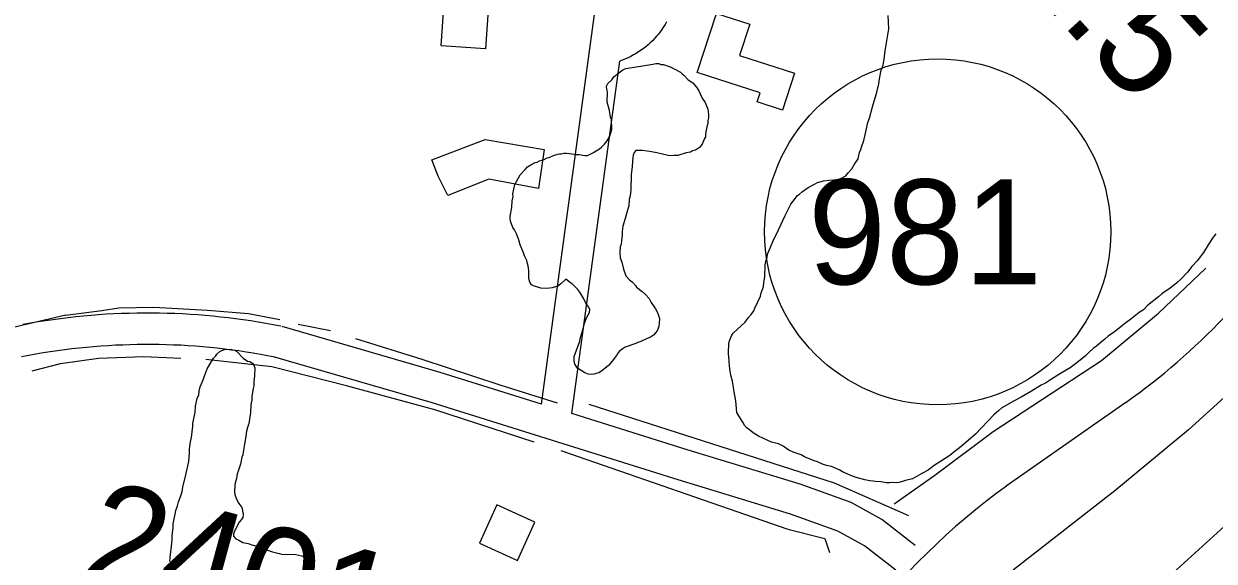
# Model space of a CAD drawing. Extents: x 3250478 to 3288318, y 788638 to 816472.
# Drawn here: x 3272554 to 3273689, y 798297 to 798809 of the extents above; entities that cross this region are included whole.
import ezdxf

# ---------------------------------------------------------------- set-up
doc = ezdxf.new("R2010")
doc.units = 0
for name, color, linetype in [('V-BLDG-OTLN', 7, 'Continuous'), ('V-LEVE-TOET', 7, 'Continuous'), ('V-ROAD-CNTR', 7, 'Continuous'), ('V-ROAD-IDEN', 7, 'Continuous'), ('V-SITE-VEGE', 7, 'Continuous'), ('V-SURV-IDEN', 7, 'Continuous'), ('V-SURV-LINE', 7, 'Continuous'), ('V-TOPO-SHOR', 7, 'Continuous')]:
    doc.layers.add(name, color=color, linetype=linetype)

msp = doc.modelspace()

# ---------------------------------------------------------------- linework, layer by layer
at = {"layer": 'V-BLDG-OTLN'}
for points in [[(3272952, 798788.2), (3272955.9, 798844), (3272998.2, 798841.1), (3272994.3, 798785.3)], [(3273236.5, 798779.1), (3273288.7, 798762.1), (3273277.3, 798727), (3273253.4, 798734.8), (3273256.2, 798743.3), (3273196.1, 798762.8), (3273214.5, 798819.2), (3273246.2, 798808.9)], [(3272943.1, 798679.4), (3272994, 798699), (3273050.4, 798689.2), (3273045, 798652.1), (3272997.6, 798661), (3272958.6, 798645.4), (3272949.1, 798664)], [(3273041.5, 798333.9), (3273005, 798350.4), (3272988.6, 798313.9), (3273025, 798297.4)]]:
    msp.add_lwpolyline(points, close=True, dxfattribs=at)
at = {"layer": 'V-LEVE-TOET'}
msp.add_lwpolyline([(3273712.2, 798465.4), (3273664.3, 798422), (3273594.3, 798363.9), (3273497.6, 798288.4), (3273450.2, 798246), (3273412.1, 798205.3), (3273371.5, 798156.5), (3273341.3, 798113.5), (3273320.8, 798071.4), (3273311.2, 798049.7), (3273296.6, 798003.8), (3273279.2, 797940.5), (3273241.4, 797799.7), (3273180.6, 797559.5)], dxfattribs=at)
at = {"layer": 'V-ROAD-CNTR'}
for points in [[(3273047.6, 798446.6), (3273101.8, 798844.2)], [(3273167, 798811.1), (3273165.6, 798808.7), (3273164.1, 798806.3), (3273162.5, 798803.9), (3273160.9, 798801.7), (3273159.1, 798799.4), (3273157.3, 798797.3), (3273155.4, 798795.2), (3273153.4, 798793.1), (3273151.4, 798791.1), (3273149.3, 798789.2), (3273147.1, 798787.4), (3273144.9, 798785.7), (3273142.6, 798784), (3273140.3, 798782.4), (3273137.9, 798780.9), (3273135.5, 798779.5), (3273133, 798778.2), (3273130.4, 798776.9), (3273127.8, 798775.7), (3273122.5, 798773.6)], [(3273076.6, 798437.5), (3273122.5, 798773.6)], [(3272799.2, 798520.8), (3272792.1, 798522.2), (3272785, 798523.5), (3272777.8, 798524.7), (3272770.6, 798525.8), (3272763.4, 798526.9), (3272756.2, 798527.9), (3272749, 798528.8), (3272741.8, 798529.6), (3272734.6, 798530.4), (3272727.3, 798531), (3272720.1, 798531.6), (3272712.8, 798532.1), (3272705.6, 798532.5), (3272698.3, 798532.8), (3272691, 798533.1), (3272683.8, 798533.3), (3272676.5, 798533.4), (3272669.2, 798533.4), (3272661.9, 798533.3), (3272654.7, 798533.1), (3272647.4, 798532.9), (3272640.1, 798532.6), (3272632.9, 798532.2), (3272625.6, 798531.7), (3272618.4, 798531.1), (3272611.1, 798530.5), (3272603.9, 798529.7), (3272596.7, 798528.9), (3272589.4, 798528), (3272582.2, 798527), (3272575, 798526), (3272567.9, 798524.9), (3272560.7, 798523.6), (3272553.5, 798522.3)], [(3273047.6, 798446.6), (3272951.3, 798476.8), (3272800.5, 798520.5)], [(3272793.5, 798491.3), (3272786.6, 798492.7), (3272779.8, 798493.9), (3272772.9, 798495.1), (3272766.1, 798496.2), (3272759.2, 798497.2), (3272752.3, 798498.1), (3272745.5, 798499), (3272738.6, 798499.8), (3272731.7, 798500.5), (3272724.8, 798501.1), (3272717.9, 798501.7), (3272710.9, 798502.2), (3272704, 798502.6), (3272697.1, 798502.9), (3272690.2, 798503.1), (3272683.2, 798503.3), (3272676.3, 798503.4), (3272669.4, 798503.4), (3272662.4, 798503.3), (3272655.5, 798503.1), (3272648.6, 798502.9), (3272641.6, 798502.6), (3272634.7, 798502.2), (3272627.8, 798501.8), (3272620.9, 798501.2), (3272614, 798500.6), (3272607.1, 798499.9), (3272600.2, 798499.1), (3272593.3, 798498.3), (3272586.4, 798497.3), (3272579.6, 798496.3), (3272572.7, 798495.3), (3272565.9, 798494.1), (3272559, 798492.9), (3272552.2, 798491.5)], [(3273385.3, 798288.1), (3273355.5, 798311.3), (3273330.2, 798325.3), (3273284.9, 798341.6), (3273177.9, 798374.2), (3272942.7, 798448.1), (3272792.2, 798491.7)], [(3273604.7, 798448.2), (3273490.7, 798368.3)], [(3273403.7, 798311.8), (3273372.1, 798336.4), (3273342.7, 798352.7), (3273294.3, 798370.1), (3273186.7, 798402.9), (3273076.6, 798437.5)]]:
    msp.add_lwpolyline(points, dxfattribs=at)
for centre, radius, start, end in [((3273245.2, 798957.6), 623.5, 305.2155, 327.983), ((3273877.9, 797833.3), 660.4, 125.8909, 160.1378)]:
    msp.add_arc(centre, radius, start, end, dxfattribs=at)
at = {"layer": 'V-ROAD-IDEN'}
msp.add_circle((3273425.3, 798610.8), 165, dxfattribs=at)
msp.add_circle((3273425.3, 798610.8), 165, dxfattribs=at)
at = {"layer": 'V-SITE-VEGE'}
for points in [[(3273287.6, 798400.7), (3273283.6, 798402.5), (3273278, 798406.3), (3273273.6, 798408.5), (3273266.8, 798410.3), (3273254.4, 798416), (3273249.6, 798419), (3273246.1, 798422), (3273243.7, 798423.7), (3273241.3, 798426.2), (3273240.2, 798428.2), (3273238.2, 798431.2), (3273234, 798438.6), (3273232.8, 798449.6), (3273231.4, 798458.2), (3273229.7, 798468.4), (3273228.3, 798474.1), (3273227.6, 798477.8), (3273226.9, 798482.7), (3273226.7, 798487.9), (3273226.1, 798494.9), (3273226.4, 798504.6), (3273227.3, 798507.8), (3273229.1, 798512.2), (3273230.4, 798514.2), (3273241.7, 798524.8), (3273244.6, 798528.8), (3273247.6, 798531.9), (3273250.1, 798535.5), (3273251, 798537.9), (3273256.3, 798549.5), (3273257.2, 798552.7), (3273259.4, 798558.3), (3273259.5, 798562.4), (3273260.5, 798568), (3273260.9, 798579.4), (3273261.4, 798582.6), (3273262.7, 798586.6), (3273263.2, 798589.5), (3273268.5, 798602.3), (3273273.7, 798612.7), (3273279.8, 798626.3), (3273285.5, 798637.1), (3273287.6, 798640.2), (3273291.8, 798645.4), (3273293.5, 798646.9), (3273296.4, 798649.3), (3273301.8, 798653.2), (3273308.4, 798656.6), (3273310.9, 798657.8), (3273316.6, 798659.6), (3273321.9, 798660.2), (3273326, 798660.5), (3273330.9, 798661.2), (3273333.7, 798661.9), (3273337.9, 798664.2), (3273340, 798667), (3273343.4, 798670.9), (3273346.4, 798676.1), (3273347.7, 798677.7), (3273349.4, 798680.5), (3273350.3, 798683.7), (3273350.8, 798686.5), (3273352.1, 798689.3), (3273352.6, 798691.7), (3273354.8, 798697.8), (3273356.2, 798703.4), (3273358.6, 798715.1), (3273360.3, 798719.1), (3273363.1, 798730), (3273364.9, 798735.6), (3273365.9, 798739.6), (3273367.2, 798744), (3273369.1, 798752.1), (3273369.7, 798756.9), (3273371.6, 798765), (3273373.3, 798769.8), (3273374.3, 798775.5), (3273375.4, 798783.6), (3273378.9, 798804.5), (3273378.1, 798817.2)], [(3273087.6, 798519.6), (3273088.6, 798523.6), (3273090.8, 798529.3), (3273093.4, 798534), (3273093.9, 798536.9), (3273092.7, 798538.9), (3273090, 798542.7), (3273088.1, 798546.8), (3273084.3, 798553.4), (3273082.3, 798555.9), (3273079.6, 798558.8), (3273077.2, 798560.9), (3273075.2, 798562.2), (3273070.9, 798565.6), (3273066.3, 798561.3), (3273063.3, 798559), (3273058, 798557.5), (3273052.7, 798556.9), (3273047, 798557), (3273040.2, 798559.3), (3273038.2, 798560.2), (3273036.7, 798562.7), (3273035.6, 798566.3), (3273035.8, 798574.1), (3273035.1, 798578.5), (3273034.4, 798580.6), (3273033.7, 798583.5), (3273032.9, 798585.5), (3273031.4, 798588), (3273030.7, 798590.9), (3273027.3, 798598.3), (3273026.2, 798603.2), (3273024.7, 798606.5), (3273023.9, 798608.9), (3273022, 798612.6), (3273020.5, 798615.1), (3273018.2, 798620.9), (3273017.9, 798623.7), (3273018, 798625.8), (3273019.5, 798634.2), (3273019.7, 798640.3), (3273020.6, 798644.4), (3273020.3, 798647.2), (3273022.2, 798656.1), (3273027.4, 798665.2), (3273032, 798670.4), (3273034.5, 798672.7), (3273037.4, 798674.7), (3273041.6, 798677), (3273043.6, 798677.3), (3273045.7, 798678.5), (3273050.2, 798679.9), (3273053.1, 798681.5), (3273055.1, 798681.8), (3273059.2, 798683.7), (3273063.3, 798684.8), (3273065, 798685.1), (3273066.6, 798685.1), (3273069, 798685.8), (3273071.5, 798685.8), (3273076.7, 798685.2), (3273080.8, 798684.6), (3273083.6, 798684.5), (3273088.9, 798683.6), (3273091.7, 798683.5), (3273096.7, 798686.2), (3273102.9, 798690), (3273104.9, 798691.6), (3273107.9, 798694.3), (3273110.4, 798697.5), (3273112.6, 798701.5), (3273113.9, 798705.1), (3273114.8, 798708.3), (3273114.9, 798710.7), (3273114.3, 798716), (3273114.3, 798718.1), (3273113.6, 798720.1), (3273112.6, 798726.6), (3273111.5, 798729.9), (3273110.4, 798734.4), (3273110.7, 798744.2), (3273110, 798747), (3273109.7, 798749.9), (3273111, 798752.3), (3273114.7, 798755.8), (3273116.8, 798758.6), (3273119.8, 798761.3), (3273125.2, 798765.2), (3273128.1, 798766.7), (3273153.8, 798770.8), (3273156.6, 798771.5), (3273159.5, 798771.4), (3273161.5, 798770.5), (3273163.9, 798770.5), (3273170.3, 798768.2)], [(3273170.3, 798768.2), (3273174.7, 798766.1), (3273180.3, 798763), (3273181.9, 798761.4), (3273183.5, 798760.1), (3273187.4, 798755.9), (3273191.8, 798752.9), (3273195.3, 798748.7), (3273197.6, 798745.4), (3273201, 798738.4), (3273203.7, 798734.3), (3273204.9, 798731), (3273206.4, 798727.7), (3273207, 798722.8), (3273206.9, 798719.6), (3273206.4, 798717.1), (3273206.3, 798714.3), (3273205.4, 798711.1), (3273204.5, 798706.2), (3273204, 798703.4), (3273203.9, 798701.4), (3273203, 798699.8), (3273200.8, 798694.6), (3273198.3, 798691.4), (3273194.6, 798688.7), (3273191.7, 798688), (3273189.6, 798686.8), (3273185.6, 798686.1), (3273177.8, 798683.6), (3273174.1, 798683.7), (3273169.6, 798683.4), (3273157.5, 798686.2), (3273152.7, 798687.2), (3273150.7, 798687.3), (3273148.3, 798687.7), (3273143.8, 798688.3), (3273137.7, 798688.5), (3273136, 798686.5), (3273135.2, 798684.1), (3273134.7, 798682.1), (3273134.6, 798678), (3273134, 798673.2), (3273133.3, 798665.1), (3273132.9, 798650.9), (3273132.3, 798645.2), (3273131.4, 798641.6), (3273130.8, 798635.5), (3273129.8, 798631.5), (3273127.5, 798623.5), (3273125.3, 798616.2), (3273124.7, 798611), (3273124.6, 798607.7), (3273124, 798602.1), (3273123.5, 798599.2), (3273122.6, 798596.4), (3273122.4, 798591.2), (3273122.7, 798585.9), (3273124.2, 798581.8), (3273126, 798575.2), (3273128.2, 798569), (3273131.3, 798565.3), (3273134.5, 798562.8), (3273137.2, 798559.8), (3273138.4, 798558.2), (3273143.6, 798553.9), (3273146.7, 798551), (3273150.2, 798547.2), (3273152.1, 798543.5), (3273156.4, 798537.3), (3273158.3, 798534), (3273160.2, 798528.2), (3273160, 798523.8), (3273159.5, 798520.6), (3273157.8, 798516.5), (3273156.5, 798514.6), (3273154.4, 798512.2), (3273151.5, 798510.3), (3273147.8, 798508.8), (3273142.4, 798506.1), (3273139.6, 798505.4), (3273137.5, 798504.2), (3273127.6, 798500.9), (3273125.6, 798499.7), (3273122.2, 798497), (3273120.6, 798495), (3273119.3, 798493), (3273115, 798487.5), (3273111.7, 798483.5), (3273105, 798478.1), (3273102.5, 798476.5), (3273097.6, 798475), (3273094.7, 798474.7), (3273092.3, 798475.2), (3273089.1, 798476.5), (3273081.9, 798480.8), (3273079.6, 798484.6), (3273078.9, 798487.4), (3273079, 798491.9), (3273084.4, 798506.7), (3273084.9, 798510), (3273087.6, 798519.6)], [(3273690.5, 798609), (3273687.9, 798605.9), (3273683.2, 798598.3), (3273678.5, 798591.1), (3273672.6, 798583.2), (3273667.6, 798577.7), (3273663.3, 798572.5), (3273657, 798565.8), (3273652.8, 798561.9), (3273647, 798557.2), (3273639.1, 798551.8), (3273635.8, 798548.7), (3273625.4, 798540.5), (3273621.6, 798536.5), (3273617.4, 798533.8), (3273609.5, 798527.6), (3273604.5, 798524.1), (3273593.7, 798515.5), (3273587.9, 798511.2), (3273584.6, 798508.5), (3273581.6, 798505.8), (3273576.6, 798501.9), (3273573.7, 798499.9), (3273569.5, 798495.6), (3273566.2, 798492.5), (3273557.8, 798485.8), (3273551.6, 798481.2), (3273542.5, 798475.8), (3273533.8, 798470.4), (3273528, 798466.5), (3273523.9, 798464.6), (3273514.8, 798458.8), (3273508.6, 798455.3), (3273504.8, 798453), (3273498.2, 798449.6), (3273486.6, 798443.1), (3273483.7, 798440.3), (3273478.7, 798436.4), (3273461.5, 798417.9), (3273447.7, 798406.2), (3273440.6, 798400.7), (3273436.9, 798397.6), (3273421.1, 798387.5), (3273419, 798385.6), (3273416.1, 798383.6), (3273410.3, 798380.2), (3273401.3, 798375.2), (3273394.7, 798373.8), (3273391.8, 798372.6), (3273388.2, 798371.9), (3273385.7, 798371.6), (3273382.5, 798371.7), (3273379.6, 798371.4), (3273376.4, 798371.5), (3273371.1, 798372.5), (3273365.9, 798372.7), (3273363.8, 798373.1), (3273360.6, 798373.2), (3273355.8, 798374.2), (3273347.7, 798376.5), (3273342.5, 798378.3), (3273334.5, 798381.8), (3273332.1, 798383.5), (3273324.1, 798387), (3273319.3, 798388), (3273315.6, 798389.3), (3273310.8, 798391.5), (3273307.6, 798392.4), (3273298.4, 798396.3), (3273295.2, 798398.1), (3273287.6, 798400.7)], [(3272696.8, 798332.4), (3272698, 798338.6), (3272698.5, 798341.7), (3272699.3, 798345.1), (3272700.8, 798349.5), (3272701.6, 798353.3), (3272703.9, 798359.1), (3272705.1, 798363.2), (3272705.9, 798367.4), (3272708.7, 798379), (3272711.5, 798391.7), (3272712.1, 798400), (3272712.2, 798403.8), (3272713.1, 798410.4), (3272714, 798414.8), (3272715.4, 798425.5), (3272715.4, 798427.9), (3272717.5, 798438.9), (3272718, 798444.5), (3272719.7, 798452), (3272721.2, 798455.4), (3272721.6, 798458.9), (3272722.4, 798463), (3272725.4, 798469.8), (3272726.2, 798472.6), (3272729.2, 798480.1), (3272734, 798488.6), (3272735.1, 798490.3), (3272737.2, 798492.6), (3272738.3, 798494.3), (3272741.5, 798497), (3272745.7, 798498.6), (3272750.2, 798498.8), (3272752.6, 798498.7), (3272755, 798497.9), (3272757.4, 798496.8), (3272763.4, 798490.4), (3272767.5, 798487.5), (3272769.6, 798487.1), (3272772.3, 798485.6), (3272773.6, 798483.8), (3272774.6, 798481), (3272774.3, 798473.4), (3272773.5, 798467.9), (3272773.7, 798464.1), (3272772.9, 798461.4), (3272771.6, 798454.1), (3272771.5, 798450.7), (3272770.7, 798445.9), (3272770.4, 798438.6), (3272769.1, 798430), (3272768.7, 798428), (3272767.5, 798424.2), (3272766.7, 798420.7), (3272765.9, 798415.9), (3272765.4, 798411.8), (3272764.6, 798408.4), (3272763.7, 798402.5), (3272763.2, 798398), (3272762.1, 798396), (3272760.9, 798389.1), (3272758.6, 798382.6)], [(3272758.6, 798382.6), (3272757.8, 798379.9), (3272757, 798375.7), (3272755.4, 798369.9), (3272755.2, 798362.7), (3272755.5, 798360.2), (3272757.1, 798356), (3272759.3, 798351.8), (3272762, 798347.9), (3272762.3, 798347.2), (3272762.6, 798344.4), (3272763.5, 798341.6), (3272763.1, 798338.5), (3272761.6, 798336.2), (3272759.5, 798333.8), (3272755, 798325.3), (3272754.3, 798322.6), (3272754.2, 798320.5), (3272756.5, 798318), (3272759.3, 798316.9), (3272763, 798314.7), (3272768.1, 798313.5), (3272771.6, 798312.3), (3272777.7, 798310.7), (3272779.8, 798309.6), (3272783.2, 798308.1), (3272785.6, 798307.7), (3272791.4, 798305.5), (3272797.6, 798304.2), (3272800, 798303.5), (3272813.5, 798303), (3272819.3, 798301.8), (3272822, 798300.7), (3272826.1, 798297.8), (3272828.1, 798294.6)], [(3272693.6, 798296.5), (3272693.7, 798300.3), (3272695.1, 798311), (3272695.6, 798317.2), (3272695.8, 798321.3), (3272696.7, 798328.6), (3272696.8, 798332.4)]]:
    msp.add_lwpolyline(points, dxfattribs=at)
at = {"layer": 'V-SURV-LINE'}
msp.add_lwpolyline([(3273429.6, 798085.3), (3273842, 798460.5)], dxfattribs=at)
at = {"layer": 'V-TOPO-SHOR'}
msp.add_line((3272815.7, 798522.9), (3272846.5, 798516.6), dxfattribs=at)
for points in [[(3273383.9, 798351.4), (3273422.7, 798378.9), (3273478.1, 798420.3), (3273581.5, 798488), (3273635.7, 798533.4), (3273681, 798576.1)], [(3272594.3, 798531.3), (3272628.6, 798535.7), (3272645, 798538.2), (3272678.4, 798539.1), (3272729.4, 798536.1), (3272768.5, 798533), (3272798.2, 798527.3)], [(3272594.3, 798531.3), (3272527.8, 798515.7), (3272478.4, 798501.8)], [(3272870.6, 798509), (3272933.7, 798489.3), (3273008.9, 798464.5), (3273062.6, 798447.7)], [(3272562.4, 798478.3), (3272589.2, 798485.2), (3272625.6, 798490.4), (3272668.7, 798492), (3272703.9, 798490.5)], [(3273040.8, 798410.3), (3272946.1, 798441), (3272862, 798464.1), (3272790.8, 798482), (3272727.7, 798489.1)], [(3273092.8, 798446.5), (3273326.8, 798371.3), (3273397.4, 798340.4)], [(3273066.3, 798402.3), (3273282.6, 798327.2), (3273317.9, 798318.4), (3273322.3, 798305.1)]]:
    msp.add_lwpolyline(points, dxfattribs=at)

# ---------------------------------------------------------------- texts
at = {"layer": 'V-ROAD-IDEN'}
msp.add_text('981', height=100, rotation=360, dxfattribs=at).set_placement((3273301.7, 798560.8))
at = {"layer": 'V-SURV-IDEN'}
for s, rotation, p in [('2395+81.5', 312.3042, (3273188.4, 799199.2)), ('2401+79.1', 344.7886, (3272604.5, 798279.3))]:
    msp.add_text(s, height=100, rotation=rotation, dxfattribs=at).set_placement(p)

doc.saveas('drawing.dxf')
